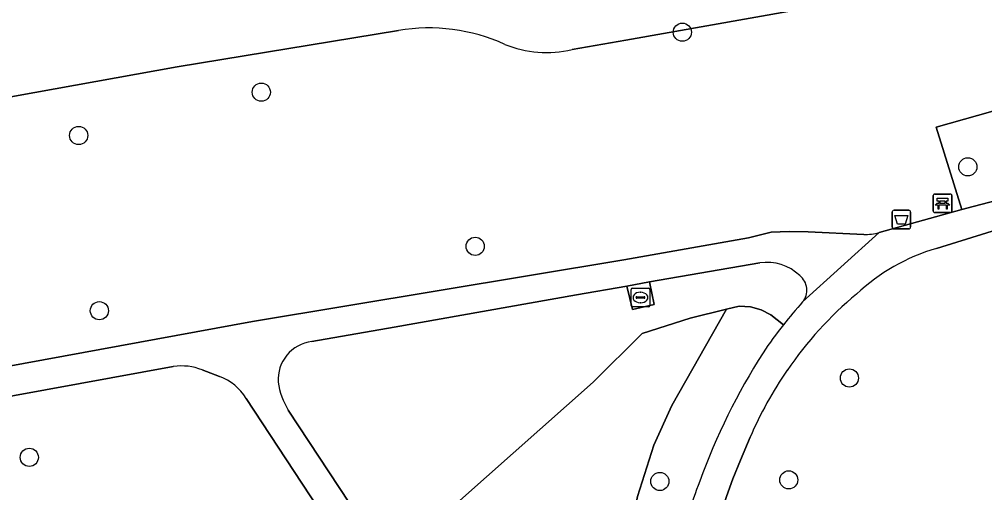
# Model space of a CAD drawing. Extents: x 157793 to 159380, y 380877 to 382313.
# Drawn here: x 158616.4 to 158668.4, y 381345.7 to 381371.1 of the extents above; entities that cross this region are included whole.
import ezdxf

# ---------------------------------------------------------------- set-up
doc = ezdxf.new("R2010")
doc.units = 0
for name, color, linetype in [('IMGEO_Afvalbak', 7, 'Continuous'), ('IMGEO_Bank', 7, 'Continuous'), ('IMGEO_Boom', 7, 'Continuous'), ('IMGEO_Groenvoorziening', 7, 'Continuous'), ('IMGEO_Kolk', 7, 'Continuous'), ('IMGEO_Voetpad_halfverhard', 7, 'Continuous'), ('IMGEO_Voetpad_open', 7, 'Continuous'), ('IMGEO_Waterloop', 7, 'Continuous')]:
    doc.layers.add(name, color=color, linetype=linetype)

msp = doc.modelspace()

# ---------------------------------------------------------------- linework, layer by layer
at = {"layer": 'IMGEO_Afvalbak'}
for p, q in [((158663.43, 381359.955), (158663.43, 381360.755)), ((158663.43, 381360.755), (158663.43, 381359.955)), ((158663.53, 381360.855), (158664.32, 381360.855)), ((158664.32, 381360.855), (158663.53, 381360.855)), ((158664.42, 381360.755), (158664.42, 381359.955)), ((158664.42, 381359.955), (158664.42, 381360.755)), ((158664.32, 381359.855), (158663.53, 381359.855)), ((158663.53, 381359.855), (158664.32, 381359.855))]:
    msp.add_line(p, q, dxfattribs=at)
msp.add_lwpolyline([(158663.573, 381360.569), (158664.277, 381360.569), (158664.128, 381360.099), (158663.722, 381360.099), (158663.573, 381360.569)], dxfattribs=at)
for centre, start, end in [((158663.53, 381360.755), 90, 180), ((158663.53, 381360.755), 90, 180), ((158664.32, 381360.755), 0, 90), ((158664.32, 381360.755), 360, 90), ((158663.53, 381359.955), 180, 270), ((158663.53, 381359.955), 180, 270), ((158664.32, 381359.955), 270, 0), ((158664.32, 381359.955), 270, 0)]:
    msp.add_arc(centre, 0.1, start, end, dxfattribs=at)
at = {"layer": 'IMGEO_Bank'}
for p, q in [((158665.72, 381361.728), (158666.561, 381361.728)), ((158666.561, 381361.728), (158665.72, 381361.728)), ((158665.645, 381360.803), (158665.645, 381361.644)), ((158665.645, 381361.644), (158665.645, 381360.803)), ((158665.954, 381361.234), (158665.954, 381361.34)), ((158665.998, 381361.34), (158665.998, 381361.234)), ((158666.286, 381361.346), (158666.004, 381361.346)), ((158666.004, 381361.228), (158666.286, 381361.228)), ((158666.292, 381361.234), (158666.292, 381361.34)), ((158666.336, 381361.34), (158666.336, 381361.234)), ((158666.645, 381361.653), (158666.645, 381360.812)), ((158666.645, 381360.812), (158666.645, 381361.653)), ((158666.57, 381360.728), (158665.729, 381360.728)), ((158665.729, 381360.728), (158666.57, 381360.728)), ((158666.342, 381361.126), (158665.949, 381361.126))]:
    msp.add_line(p, q, dxfattribs=at)
for points in [[(158665.892, 381361.126), (158665.75, 381361.126), (158665.862, 381361.228), (158665.948, 381361.228)], [(158665.948, 381361.346), (158665.862, 381361.346), (158665.862, 381361.507), (158666.425, 381361.507), (158666.425, 381361.346), (158666.342, 381361.346)], [(158666.342, 381361.228), (158666.425, 381361.228), (158666.537, 381361.126), (158666.398, 381361.126)], [(158665.942, 381361.119), (158665.942, 381360.912), (158665.899, 381360.912), (158665.899, 381361.119)], [(158666.392, 381361.119), (158666.392, 381360.912), (158666.348, 381360.912), (158666.348, 381361.119)]]:
    msp.add_lwpolyline(points, dxfattribs=at)
for centre, radius, start, end in [((158665.723, 381361.65), 0.0779, 92.4484, 184.2845), ((158665.723, 381361.65), 0.0779, 92.4484, 184.2845), ((158666.567, 381361.65), 0.0779, 2.4484, 94.2845), ((158666.567, 381361.65), 0.0779, 2.4484, 94.2845), ((158665.947, 381361.339), 0.00671, 2.8957, 87.1043), ((158665.947, 381361.235), 0.00671, 272.8957, 357.1043), ((158666.004, 381361.339), 0.00671, 92.8957, 177.1043), ((158666.004, 381361.235), 0.00671, 182.8957, 267.1043), ((158666.286, 381361.339), 0.00671, 2.8957, 87.1043), ((158666.286, 381361.235), 0.00671, 272.8957, 357.1043), ((158666.343, 381361.339), 0.00671, 92.8957, 177.1043), ((158666.343, 381361.235), 0.00671, 182.8957, 267.1043), ((158665.723, 381360.806), 0.0779, 182.4484, 274.2845), ((158665.723, 381360.806), 0.0779, 182.4484, 274.2845), ((158665.892, 381361.119), 0.00671, 2.8957, 87.1043), ((158665.949, 381361.119), 0.00671, 92.8957, 177.1043), ((158666.341, 381361.119), 0.00671, 2.8957, 87.1043), ((158666.398, 381361.119), 0.00671, 92.8957, 177.1043), ((158666.567, 381360.806), 0.0779, 272.4484, 4.2845), ((158666.567, 381360.806), 0.0779, 272.4484, 4.2845)]:
    msp.add_arc(centre, radius, start, end, dxfattribs=at)
at = {"layer": 'IMGEO_Boom'}
for centre in [(158652.126, 381370.433), (158629.442, 381367.207), (158619.605, 381364.876), (158667.504, 381363.189), (158640.967, 381358.912), (158620.722, 381355.449), (158661.126, 381351.828), (158616.946, 381347.56), (158650.914, 381346.263), (158657.859, 381346.348)]:
    msp.add_circle(centre, 0.489, dxfattribs=at)
at = {"layer": 'IMGEO_Groenvoorziening'}
for points in [[(158709.939, 381373.612), (158735.92, 381380.195), (158737.465, 381380.362), (158739.018, 381380.305), (158743.009, 381379.544), (158749.774, 381378.253), (158747.821, 381387.467), (158649.075, 381370.011), (158646.183, 381369.502)], [(158636.835, 381370.527), (158624.908, 381368.563), (158608.266, 381365.575)], [(158662.728, 381359.652), (158667.176, 381360.89), (158665.795, 381365.318), (158683.042, 381370.193)], [(158602.394, 381363.832), (158607.519, 381350.949), (158628.977, 381354.867), (158648.966, 381358.19), (158655.696, 381359.379), (158656.912, 381359.682), (158657.884, 381359.704), (158658.904, 381359.694), (158661.898, 381359.55)], [(158670.151, 381360.137), (158665.817, 381358.801)], [(158656.296, 381358.02), (158650.358, 381356.996), (158650.607, 381355.787), (158649.438, 381355.523), (158649.137, 381356.772), (158646.429, 381356.301), (158636.6, 381354.557), (158632.161, 381353.798)], [(158657.569, 381354.691), (158656.9, 381355.222), (158656.366, 381355.494), (158655.789, 381355.654), (158655.191, 381355.697), (158654.503, 381355.53), (158651.555, 381350.345), (158650.591, 381348.212), (158649.713, 381345.446), (158649.134, 381342.722), (158648.918, 381340.97), (158648.785, 381339.058), (158648.881, 381336.147), (158649.266, 381333.447), (158649.866, 381330.975), (158648.231, 381329.7), (158638.696, 381343.971), (158636.321, 381341.872), (158645.735, 381327.553)], [(158649.965, 381354.225), (158652.551, 381355.057), (158654.503, 381355.53), (158655.191, 381355.697), (158655.789, 381355.654), (158656.366, 381355.494), (158656.9, 381355.222), (158657.569, 381354.691)], [(158630.896, 381350.103), (158634.199, 381345.099), (158636.321, 381341.872), (158638.696, 381343.971), (158647.324, 381351.596), (158649.965, 381354.225)], [(158624.705, 381352.443), (158612.787, 381350.282), (158588.801, 381345.969)], [(158627.186, 381351.916), (158626.265, 381352.261)], [(158643.688, 381327.851), (158628.622, 381350.721)], [(158655.776, 381348.642), (158655.262, 381347.415), (158654.839, 381346.396), (158654.509, 381345.452), (158654.154, 381344.385)]]:
    msp.add_lwpolyline(points, dxfattribs=at)
for points in [[(158687.802, 381366.332), (158683.042, 381370.193), (158665.795, 381365.318), (158667.176, 381360.89), (158667.784, 381361.059), (158681.681, 381364.653)], [(158638.696, 381343.971), (158648.231, 381329.7), (158649.866, 381330.975), (158649.266, 381333.447), (158648.881, 381336.147), (158648.785, 381339.058), (158648.918, 381340.97), (158649.134, 381342.722), (158649.713, 381345.446), (158650.591, 381348.212), (158651.555, 381350.345), (158654.503, 381355.53), (158652.551, 381355.057), (158649.965, 381354.225), (158647.324, 381351.596)]]:
    msp.add_lwpolyline(points, close=True, dxfattribs=at)
for centre, radius, start, end in [((158638.477, 381360.819), 9.846, 65.5241, 99.5976), ((158644.804, 381375.31), 5.97, 247.8787, 283.3553), ((158661.953, 381362.533), 2.984, 268.9508, 285.0612), ((158668.761, 381348.647), 10.572, 106.1664, 133.2918), ((158656.688, 381355.509), 2.541, 45.9575, 98.8847), ((158657.833, 381356.553), 1, 320.6845, 51.5608), ((158674.3, 381340.955), 20.008, 129.732, 145.6622), ((158675.451, 381340.629), 22.749, 137.7676, 141.8182), ((158674.887, 381340.948), 22.108, 141.5659, 146.3929), ((158632.435, 381351.726), 2.09, 97.5349, 183.5129), ((158685.972, 381334.339), 35.004, 147.4259, 160.0562), ((158625.159, 381349.554), 2.924, 67.7685, 98.9226), ((158626.317, 381349.411), 2.652, 29.6068, 70.8606), ((158674.42, 381340.623), 20.296, 145.0783, 156.726), ((158634.483, 381352.263), 4.187, 189.1394, 211.0544), ((158668.689, 381340.049), 16.819, 158.2588, 171.4623)]:
    msp.add_arc(centre, radius, start, end, dxfattribs=at)
at = {"layer": 'IMGEO_Kolk'}
for p, q in [((158649.37, 381355.734), (158649.37, 381356.586)), ((158649.445, 381356.66), (158650.297, 381356.66)), ((158650.371, 381356.586), (158650.371, 381355.734)), ((158649.629, 381356.154), (158649.629, 381356.166)), ((158650.067, 381356.117), (158649.669, 381356.117)), ((158649.672, 381356.203), (158650.07, 381356.203)), ((158649.858, 381356.44), (158649.883, 381356.44)), ((158650.113, 381356.166), (158650.113, 381356.154)), ((158650.297, 381355.66), (158649.445, 381355.66)), ((158649.881, 381355.88), (158649.856, 381355.88))]:
    msp.add_line(p, q, dxfattribs=at)
for points in [[(158649.37, 381355.734), (158649.37, 381356.586)], [(158649.445, 381356.66), (158650.297, 381356.66)], [(158650.371, 381356.586), (158650.371, 381355.734)], [(158650.297, 381355.66), (158649.445, 381355.66)]]:
    msp.add_lwpolyline(points, dxfattribs=at)
for centre, radius, start, end in [((158649.447, 381356.584), 0.0765, 91.552, 178.448), ((158649.447, 381356.584), 0.0765, 91.552, 178.448), ((158650.295, 381356.584), 0.0765, 1.552, 88.448), ((158650.295, 381356.584), 0.0765, 1.552, 88.448), ((158649.669, 381356.163), 0.0403, 85.8775, 175.7526), ((158649.666, 381356.153), 0.0366, 178.938, 274.7102), ((158650.07, 381356.16), 0.043, 264.8664, 352.4533), ((158650.074, 381356.165), 0.0386, 1.7309, 96.639), ((158649.447, 381355.736), 0.0765, 181.552, 268.448), ((158649.447, 381355.736), 0.0765, 181.552, 268.448), ((158650.295, 381355.736), 0.0765, 271.552, 358.448), ((158650.295, 381355.736), 0.0765, 271.552, 358.448)]:
    msp.add_arc(centre, radius, start, end, dxfattribs=at)
for centre, major_axis, ratio, start_param, end_param in [((158649.857, 381356.16), (-0.387, 0.002), 0.722429, 4.712389, 7.853982), ((158649.882, 381356.16), (-0.39, 0.002), 0.717154, 1.570796, 4.712389)]:
    msp.add_ellipse(centre, major_axis=major_axis, ratio=ratio, start_param=start_param, end_param=end_param, dxfattribs=at)
at = {"layer": 'IMGEO_Voetpad_halfverhard'}
for points in [[(158681.681, 381364.653), (158667.784, 381361.059), (158667.176, 381360.89), (158662.728, 381359.652), (158658.607, 381355.919)], [(158665.817, 381358.801), (158670.151, 381360.137)], [(158661.898, 381359.55), (158658.904, 381359.694), (158657.884, 381359.704), (158656.912, 381359.682), (158655.696, 381359.379), (158648.966, 381358.19), (158628.977, 381354.867), (158607.519, 381350.949), (158582.091, 381346.307), (158577.91, 381345.544), (158578.602, 381345.54), (158579.582, 381345.446), (158580.55, 381345.264), (158581.498, 381344.997), (158582.419, 381344.647), (158583.304, 381344.215), (158584.04, 381343.738), (158585.122, 381342.917), (158586.126, 381342.003), (158586.581, 381341.507), (158586.869, 381342.853), (158587.19, 381344.396)], [(158658.607, 381355.919), (158662.728, 381359.652)], [(158632.161, 381353.798), (158636.6, 381354.557), (158646.429, 381356.301), (158649.137, 381356.772), (158650.358, 381356.996), (158656.296, 381358.02)], [(158588.801, 381345.969), (158612.787, 381350.282), (158624.705, 381352.443)], [(158626.265, 381352.261), (158627.186, 381351.916)], [(158628.622, 381350.721), (158643.688, 381327.851)], [(158645.735, 381327.553), (158636.321, 381341.872), (158634.199, 381345.099), (158630.896, 381350.103)], [(158654.154, 381344.385), (158654.509, 381345.452), (158654.839, 381346.396), (158655.262, 381347.415), (158655.776, 381348.642)]]:
    msp.add_lwpolyline(points, dxfattribs=at)
for centre, radius, start, end in [((158661.953, 381362.533), 2.984, 268.9508, 285.0612), ((158668.761, 381348.647), 10.572, 106.1664, 133.2918), ((158656.688, 381355.509), 2.541, 45.9575, 98.8847), ((158657.833, 381356.553), 1, 320.6845, 51.5608), ((158674.3, 381340.955), 20.008, 129.732, 145.6622), ((158675.451, 381340.629), 22.749, 137.7676, 141.8182), ((158674.887, 381340.948), 22.108, 141.5659, 146.3929), ((158632.435, 381351.726), 2.09, 97.5349, 183.5129), ((158685.972, 381334.339), 35.004, 147.4259, 160.0562), ((158625.159, 381349.554), 2.924, 67.7685, 98.9226), ((158626.317, 381349.411), 2.652, 29.6068, 70.8606), ((158674.42, 381340.623), 20.296, 145.0783, 156.726), ((158634.483, 381352.263), 4.187, 189.1394, 211.0544), ((158668.689, 381340.049), 16.819, 158.2588, 171.4623)]:
    msp.add_arc(centre, radius, start, end, dxfattribs=at)
at = {"layer": 'IMGEO_Voetpad_open'}
msp.add_lwpolyline([(158650.358, 381356.996), (158649.137, 381356.772), (158649.438, 381355.523), (158650.607, 381355.787)], close=True, dxfattribs=at)
at = {"layer": 'IMGEO_Waterloop'}
for points in [[(158646.183, 381369.502), (158649.075, 381370.011), (158747.821, 381387.467)], [(158608.266, 381365.575), (158624.908, 381368.563), (158636.835, 381370.527)]]:
    msp.add_lwpolyline(points, dxfattribs=at)
for centre, radius, start, end in [((158638.477, 381360.819), 9.846, 65.5241, 99.5976), ((158644.804, 381375.31), 5.97, 247.8787, 283.3553)]:
    msp.add_arc(centre, radius, start, end, dxfattribs=at)

doc.saveas('drawing.dxf')
